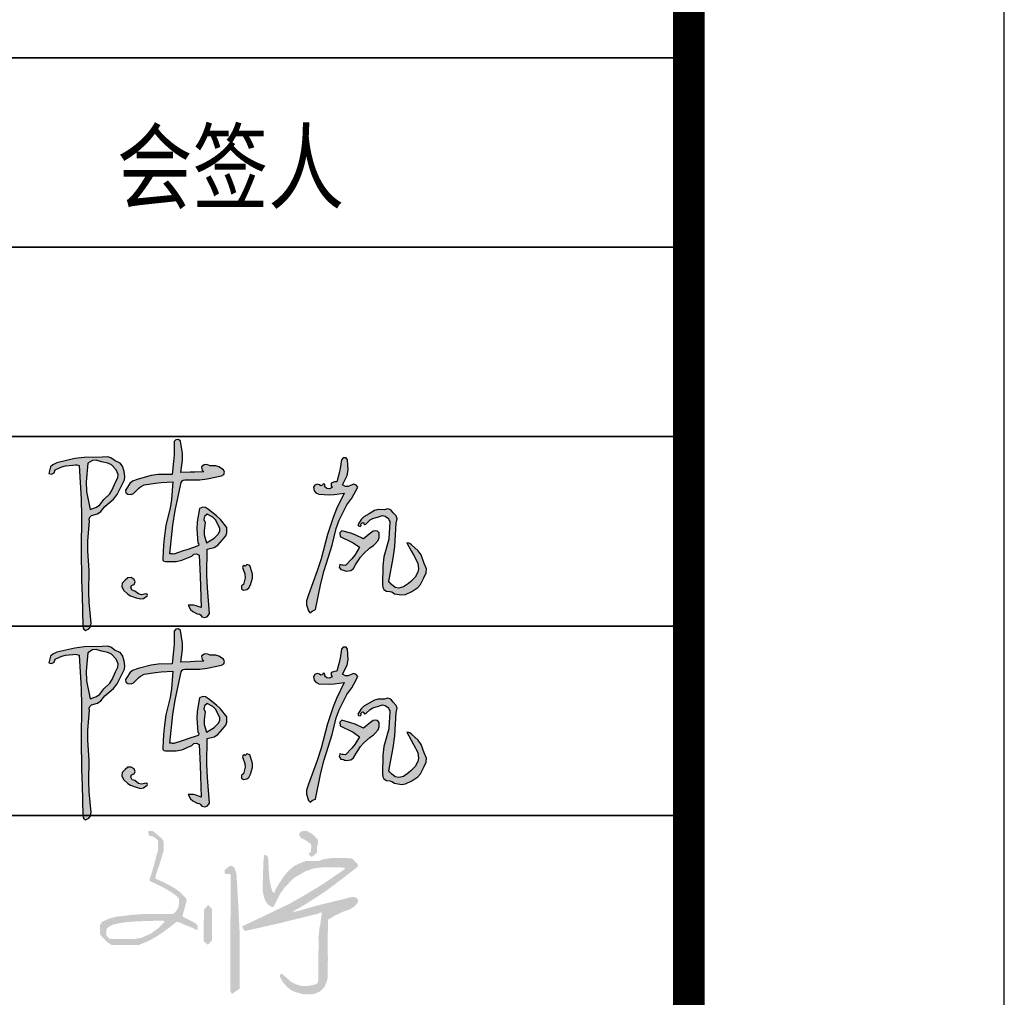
# Model space of a CAD drawing. Extents: x 797781 to 1255204, y 21234 to 1024248.
# Tile 312 of 656: x 1004573 to 1007693, y 266004 to 269101. Entities that reach past the tile are written whole.
import ezdxf

# ---------------------------------------------------------------- set-up
doc = ezdxf.new("R2010")
doc.units = 0
doc.header["$LTSCALE"] = 1000
doc.header["$MEASUREMENT"] = 0
doc.layers.add('230303生产综合楼-平面图_t8$0$PUB_TITLE', color=4, linetype='Continuous')
doc.layers.add('COLU_DE', color=7, linetype='Continuous')
doc.layers.add('230303生产综合楼-平面图_t8$0$图框', color=4, linetype='Continuous', lineweight=35)
doc.layers.add('A-ANNO-TEXT', color=7, linetype='Continuous', lineweight=25)
doc.styles.add('230303生产综合楼-平面图_t8$0$-黑体', font='simhei.ttf', dxfattribs={"width": 0.8})

# ---------------------------------------------------------------- blocks, each defined once
blk = doc.blocks.new('陈岚')
h = blk.add_hatch(color=256)
h.paths.add_polyline_path([(-3.976, 1.115), (-3.926, 1.233), (-3.919, 1.31), (-3.948, 1.435), (-3.991, 1.559), (-4.054, 1.625), (-4.177, 1.671), (-4.289, 1.741), (-4.366, 1.759), (-4.497, 1.747), (-4.936, 1.709), (-5.158, 1.666), (-5.58, 1.539), (-5.645, 1.504), (-5.677, 1.483), (-5.733, 1.435), (-5.745, 1.368), (-5.75, 1.335), (-5.761, 1.268), (-5.692, 1.257), (-5.632, 1.297), (-5.615, 1.365), (-5.457, 1.448), (-5.368, 1.477), (-5.191, 1.504), (-5.132, 1.517), (-5.098, 1.517), (-5.039, 1.504), (-4.944, 0.696), (-4.909, 0.289), (-4.865, -0.524), (-4.806, -1.258), (-4.774, -1.625), (-4.705, -2.358), (-4.696, -2.405), (-4.677, -2.431), (-4.636, -2.455), (-4.56, -2.411), (-4.525, -2.361), (-4.511, -2.274), (-4.592, -1.773), (-4.617, -1.518), (-4.636, -1.01), (-4.7, -0.536), (-4.714, -0.294), (-4.705, 0.185), (-4.718, 0.24), (-4.708, 0.281), (-4.67, 0.324), (-4.522, 0.374), (-4.447, 0.431), (-4.358, 0.56), (-4.165, 0.748), (-4.083, 0.868)])
h.paths.add_polyline_path([(-4.848, 1.127), (-4.837, 1.574), (-4.728, 1.649), (-4.639, 1.664), (-4.511, 1.629), (-4.35, 1.61), (-4.263, 1.571), (-4.143, 1.463), (-4.09, 1.352), (-4.09, 1.267), (-4.143, 1.157), (-4.205, 0.968), (-4.259, 0.874), (-4.393, 0.726), (-4.486, 0.589), (-4.56, 0.528), (-4.712, 0.462), (-4.822, 0.896)], flags=16)
h.paths.add_polyline_path([(-2.535, 1.294), (-2.511, 1.314), (-2.469, 1.324), (-2.114, 1.348), (-1.935, 1.379), (-1.593, 1.477), (-1.541, 1.508), (-1.524, 1.569), (-1.552, 1.622), (-1.671, 1.689), (-1.749, 1.707), (-1.885, 1.699), (-1.966, 1.724), (-2.025, 1.714), (-2.093, 1.664), (-2.081, 1.611), (-2.065, 1.583), (-2.024, 1.546), (-2.246, 1.523), (-2.357, 1.512), (-2.58, 1.49), (-2.557, 1.793), (-2.569, 1.951), (-2.635, 2.248), (-2.684, 2.285), (-2.751, 2.276), (-2.788, 2.227), (-2.769, 1.911), (-2.769, 1.751), (-2.788, 1.435), (-3.119, 1.408), (-3.286, 1.373), (-3.601, 1.268), (-3.728, 1.211), (-3.79, 1.154), (-3.858, 1.032), (-3.885, 0.982), (-3.871, 0.924), (-3.823, 0.893), (-3.741, 0.891), (-3.689, 0.914), (-3.635, 0.976), (-3.571, 1.054), (-3.532, 1.088), (-3.448, 1.143), (-3.175, 1.2), (-3.037, 1.223), (-2.76, 1.254), (-2.766, 0.83), (-2.786, 0.617), (-2.858, 0.199), (-2.884, -0.123), (-2.889, -0.285), (-2.885, -0.607), (-2.879, -0.646), (-2.855, -0.67), (-2.816, -0.677), (-2.557, -0.658), (-2.422, -0.62), (-2.191, -0.503), (-2.139, -0.451), (-2.078, -0.439), (-2.01, -0.468), (-1.956, -0.974), (-1.931, -1.226), (-1.885, -1.732), (-2.008, -1.695), (-2.076, -1.686), (-2.205, -1.691), (-2.138, -1.794), (-2.082, -1.84), (-1.968, -1.885), (-1.916, -1.891), (-1.885, -1.91), (-1.857, -1.955), (-1.777, -1.964), (-1.717, -1.934), (-1.677, -1.864), (-1.764, -1.248), (-1.795, -0.937), (-1.83, -0.315), (-1.664, -0.264), (-1.58, -0.204), (-1.475, -0.065), (-1.402, 0.039), (-1.38, 0.113), (-1.385, 0.24), (-1.554, 0.423), (-1.651, 0.505), (-1.857, 0.643), (-1.932, 0.686), (-1.993, 0.69), (-2.073, 0.657), (-2.11, 0.326), (-2.108, 0.154), (-2.066, -0.177), (-2.041, -0.199), (-2.044, -0.242), (-2.073, -0.26), (-2.292, -0.349), (-2.402, -0.393), (-2.621, -0.482), (-2.66, -0.482), (-2.68, -0.482), (-2.719, -0.482), (-2.692, 0.215), (-2.659, 0.565), (-2.552, 1.254)])
h.paths.add_polyline_path([(-1.941, 0.469), (-1.885, 0.532), (-1.743, 0.469), (-1.674, 0.408), (-1.593, 0.275), (-1.552, 0.205), (-1.548, 0.148), (-1.579, 0.073), (-1.677, -0.035), (-1.735, -0.084), (-1.857, -0.163), (-1.919, 0.023), (-1.932, 0.129), (-1.913, 0.324), (-1.95, 0.399)], flags=16)
h.paths.add_polyline_path([(-3.594, -1.302), (-3.537, -1.275), (-3.514, -1.213), (-3.538, -1.156), (-3.618, -1.115), (-3.694, -1.124), (-3.761, -1.184), (-3.823, -1.259), (-3.83, -1.342), (-3.781, -1.427), (-3.674, -1.52), (-3.606, -1.557), (-3.469, -1.594), (-3.363, -1.615), (-3.29, -1.598), (-3.205, -1.531), (-3.196, -1.51), (-3.21, -1.486), (-3.233, -1.482), (-3.342, -1.511), (-3.418, -1.498), (-3.51, -1.434), (-3.571, -1.418), (-3.606, -1.363)], flags=17)
h.paths.add_polyline_path([(-0.696, -0.847), (-0.753, -0.691), (-0.773, -0.641), (-0.846, -0.625), (-0.885, -0.663), (-0.913, -0.652), (-0.946, -0.674), (-0.947, -0.704), (-0.883, -0.854), (-0.872, -0.947), (-0.899, -1.107), (-0.941, -1.144), (-0.937, -1.214), (-0.892, -1.246), (-0.81, -1.223), (-0.766, -1.185), (-0.732, -1.107), (-0.691, -0.946)])
h.paths.add_polyline_path([(1.706, 1.407), (1.664, 1.458), (1.608, 1.473), (1.546, 1.449), (1.473, 1.41), (1.414, 1.408), (1.338, 1.442), (1.432, 1.67), (1.451, 1.808), (1.421, 2.053), (1.383, 2.097), (1.309, 2.094), (1.275, 2.046), (1.254, 1.828), (1.239, 1.72), (1.199, 1.504), (1.141, 1.498), (1.112, 1.489), (1.06, 1.463), (1.06, 1.422), (1.067, 1.4), (1.088, 1.365), (1.028, 1.325), (0.964, 1.328), (0.907, 1.372), (0.92, 1.398), (0.901, 1.433), (0.872, 1.435), (0.859, 1.4), (0.813, 1.386), (0.782, 1.407), (0.721, 1.417), (0.672, 1.393), (0.643, 1.338), (0.663, 1.255), (0.704, 1.209), (0.782, 1.178), (1.028, 1.18), (1.153, 1.194), (1.393, 1.247), (1.226, 0.851), (1.158, 0.644), (1.053, 0.226), (0.931, -0.374), (0.858, -0.672), (0.685, -1.26), (0.643, -1.41), (0.648, -1.504), (0.706, -1.649), (0.722, -1.669), (0.732, -1.678), (0.754, -1.691), (0.799, -1.65), (0.825, -1.633), (0.879, -1.607), (0.96, -0.968), (1.021, -0.649), (1.178, -0.024), (1.253, 0.381), (1.313, 0.582), (1.47, 0.963), (1.58, 1.131), (1.628, 1.222)])
h.paths.add_polyline_path([(2.216, 0.069), (2.283, 0.157), (2.298, 0.228), (2.301, 0.265), (2.296, 0.337), (2.247, 0.376), (2.205, 0.386), (2.144, 0.372), (2.055, 0.292), (2.01, 0.251), (1.921, 0.171), (1.717, 0.254), (1.61, 0.286), (1.393, 0.33), (1.348, 0.281), (1.362, 0.196), (1.421, 0.164), (1.595, 0.099), (1.679, 0.058), (1.838, -0.038), (1.738, -0.234), (1.675, -0.328), (1.532, -0.496), (1.477, -0.494), (1.449, -0.491), (1.393, -0.482), (1.384, -0.547), (1.426, -0.604), (1.491, -0.614), (1.516, -0.623), (1.528, -0.627), (1.553, -0.635), (1.664, -0.607), (1.725, -0.557), (1.775, -0.454), (1.88, -0.274), (1.944, -0.188), (2.088, -0.038), (2.176, 0.029)])
h.paths.add_polyline_path([(2.602, 0.844), (2.54, 0.912), (2.466, 0.93), (2.38, 0.9), (2.23, 0.897), (2.147, 0.869), (2.026, 0.782), (1.898, 0.701), (1.84, 0.638), (1.769, 0.504), (1.783, 0.474), (1.828, 0.466), (1.852, 0.49), (1.841, 0.524), (1.872, 0.563), (1.907, 0.56), (1.911, 0.538), (1.935, 0.523), (1.956, 0.532), (2.054, 0.636), (2.12, 0.679), (2.255, 0.726), (2.346, 0.761), (2.416, 0.753), (2.498, 0.699), (2.505, 0.668), (2.513, 0.653), (2.533, 0.629), (2.533, 0.457), (2.533, 0.371), (2.533, 0.199), (2.446, -0.233), (2.429, -0.459), (2.449, -0.899), (2.463, -0.973), (2.494, -1.015), (2.56, -1.052), (2.641, -1.054), (2.685, -1.066), (2.755, -1.107), (2.924, -1.123), (3.021, -1.103), (3.172, -1.024), (3.309, -0.916), (3.368, -0.838), (3.436, -0.677), (3.488, -0.548), (3.485, -0.453), (3.422, -0.329), (3.336, -0.129), (3.261, -0.032), (3.088, 0.101), (3.049, 0.128), (3.024, 0.137), (2.977, 0.143), (3.094, -0.046), (3.153, -0.14), (3.269, -0.329), (3.295, -0.464), (3.285, -0.546), (3.227, -0.67), (3.13, -0.78), (3.076, -0.832), (2.963, -0.927), (2.848, -0.963), (2.765, -0.951), (2.665, -0.885), (2.639, -0.858), (2.627, -0.844), (2.602, -0.816), (2.672, -0.252), (2.69, 0.033), (2.692, 0.601), (2.702, 0.705), (2.677, 0.772)])
for p, q in [((-2.751, 2.276), (-2.788, 2.227)), ((-2.788, 2.227), (-2.769, 1.911)), ((-2.684, 2.285), (-2.751, 2.276)), ((-2.635, 2.248), (-2.684, 2.285)), ((-2.569, 1.951), (-2.635, 2.248)), ((-2.769, 1.911), (-2.769, 1.751)), ((-2.557, 1.793), (-2.569, 1.951)), ((1.275, 2.046), (1.254, 1.828)), ((1.309, 2.094), (1.275, 2.046)), ((1.383, 2.097), (1.309, 2.094)), ((1.421, 2.053), (1.383, 2.097)), ((1.451, 1.808), (1.421, 2.053)), ((-5.158, 1.666), (-5.58, 1.539)), ((-4.936, 1.709), (-5.158, 1.666)), ((-4.497, 1.747), (-4.936, 1.709)), ((-4.366, 1.759), (-4.497, 1.747)), ((-4.289, 1.741), (-4.366, 1.759)), ((-4.177, 1.671), (-4.289, 1.741)), ((-4.054, 1.625), (-4.177, 1.671)), ((-2.769, 1.751), (-2.788, 1.435)), ((-2.58, 1.49), (-2.557, 1.793)), ((-2.025, 1.714), (-2.093, 1.664)), ((-1.966, 1.724), (-2.025, 1.714)), ((-1.885, 1.699), (-1.966, 1.724)), ((-1.749, 1.707), (-1.885, 1.699)), ((-1.671, 1.689), (-1.749, 1.707)), ((-1.552, 1.622), (-1.671, 1.689)), ((1.239, 1.72), (1.199, 1.504)), ((1.254, 1.828), (1.239, 1.72)), ((1.338, 1.442), (1.432, 1.67)), ((1.432, 1.67), (1.451, 1.808)), ((-5.733, 1.435), (-5.745, 1.368)), ((-5.677, 1.483), (-5.733, 1.435)), ((-5.645, 1.504), (-5.677, 1.483)), ((-5.58, 1.539), (-5.645, 1.504)), ((-5.615, 1.365), (-5.457, 1.448)), ((-5.457, 1.448), (-5.368, 1.477)), ((-5.368, 1.477), (-5.191, 1.504)), ((-5.191, 1.504), (-5.132, 1.517)), ((-5.132, 1.517), (-5.098, 1.517)), ((-5.098, 1.517), (-5.039, 1.504)), ((-5.039, 1.504), (-4.944, 0.696)), ((-4.837, 1.574), (-4.848, 1.127)), ((-4.728, 1.649), (-4.837, 1.574)), ((-4.639, 1.664), (-4.728, 1.649)), ((-4.511, 1.629), (-4.639, 1.664)), ((-4.35, 1.61), (-4.511, 1.629)), ((-4.263, 1.571), (-4.35, 1.61)), ((-4.143, 1.463), (-4.263, 1.571)), ((-4.09, 1.352), (-4.143, 1.463)), ((-3.991, 1.559), (-4.054, 1.625)), ((-3.948, 1.435), (-3.991, 1.559)), ((-3.919, 1.31), (-3.948, 1.435)), ((-2.788, 1.435), (-3.119, 1.408)), ((-2.357, 1.512), (-2.58, 1.49)), ((-2.246, 1.523), (-2.357, 1.512)), ((-2.024, 1.546), (-2.246, 1.523)), ((-2.093, 1.664), (-2.081, 1.611)), ((-2.081, 1.611), (-2.065, 1.583)), ((-2.065, 1.583), (-2.024, 1.546)), ((-1.935, 1.379), (-1.593, 1.477)), ((-1.593, 1.477), (-1.541, 1.508)), ((-1.524, 1.569), (-1.552, 1.622)), ((-1.541, 1.508), (-1.524, 1.569)), ((0.872, 1.435), (0.859, 1.4)), ((0.901, 1.433), (0.872, 1.435)), ((0.92, 1.398), (0.901, 1.433)), ((1.112, 1.489), (1.06, 1.463)), ((1.06, 1.463), (1.06, 1.422)), ((1.141, 1.498), (1.112, 1.489)), ((1.199, 1.504), (1.141, 1.498)), ((1.414, 1.408), (1.338, 1.442)), ((1.546, 1.449), (1.473, 1.41)), ((1.608, 1.473), (1.546, 1.449)), ((1.664, 1.458), (1.608, 1.473)), ((1.706, 1.407), (1.664, 1.458)), ((-5.75, 1.335), (-5.761, 1.268)), ((-5.761, 1.268), (-5.692, 1.257)), ((-5.745, 1.368), (-5.75, 1.335)), ((-5.692, 1.257), (-5.632, 1.297)), ((-5.632, 1.297), (-5.615, 1.365)), ((-4.143, 1.157), (-4.09, 1.267)), ((-4.09, 1.267), (-4.09, 1.352)), ((-3.976, 1.115), (-3.926, 1.233)), ((-3.926, 1.233), (-3.919, 1.31)), ((-3.728, 1.211), (-3.79, 1.154)), ((-3.601, 1.268), (-3.728, 1.211)), ((-3.286, 1.373), (-3.601, 1.268)), ((-3.448, 1.143), (-3.175, 1.2)), ((-3.119, 1.408), (-3.286, 1.373)), ((-3.175, 1.2), (-3.037, 1.223)), ((-3.037, 1.223), (-2.76, 1.254)), ((-2.76, 1.254), (-2.766, 0.83)), ((-2.659, 0.565), (-2.552, 1.254)), ((-2.552, 1.254), (-2.535, 1.294)), ((-2.535, 1.294), (-2.511, 1.314)), ((-2.511, 1.314), (-2.469, 1.324)), ((-2.469, 1.324), (-2.114, 1.348)), ((-2.114, 1.348), (-1.935, 1.379)), ((0.672, 1.393), (0.643, 1.338)), ((0.643, 1.338), (0.663, 1.255)), ((0.663, 1.255), (0.704, 1.209)), ((0.721, 1.417), (0.672, 1.393)), ((0.704, 1.209), (0.782, 1.178)), ((0.782, 1.407), (0.721, 1.417)), ((0.813, 1.386), (0.782, 1.407)), ((0.859, 1.4), (0.813, 1.386)), ((0.907, 1.372), (0.92, 1.398)), ((0.964, 1.328), (0.907, 1.372)), ((1.028, 1.325), (0.964, 1.328)), ((1.088, 1.365), (1.028, 1.325)), ((1.028, 1.18), (1.153, 1.194)), ((1.06, 1.422), (1.067, 1.4)), ((1.067, 1.4), (1.088, 1.365)), ((1.153, 1.194), (1.393, 1.247)), ((1.393, 1.247), (1.226, 0.851)), ((1.473, 1.41), (1.414, 1.408)), ((1.58, 1.131), (1.628, 1.222)), ((1.628, 1.222), (1.706, 1.407)), ((-4.848, 1.127), (-4.822, 0.896)), ((-4.259, 0.874), (-4.205, 0.968)), ((-4.205, 0.968), (-4.143, 1.157)), ((-4.083, 0.868), (-3.976, 1.115)), ((-3.858, 1.032), (-3.885, 0.982)), ((-3.885, 0.982), (-3.871, 0.924)), ((-3.79, 1.154), (-3.858, 1.032)), ((-3.689, 0.914), (-3.635, 0.976)), ((-3.635, 0.976), (-3.571, 1.054)), ((-3.571, 1.054), (-3.532, 1.088)), ((-3.532, 1.088), (-3.448, 1.143)), ((0.782, 1.178), (1.028, 1.18)), ((1.313, 0.582), (1.47, 0.963)), ((1.47, 0.963), (1.58, 1.131)), ((-4.822, 0.896), (-4.712, 0.462)), ((-4.486, 0.589), (-4.393, 0.726)), ((-4.393, 0.726), (-4.259, 0.874)), ((-4.358, 0.56), (-4.165, 0.748)), ((-4.165, 0.748), (-4.083, 0.868)), ((-3.871, 0.924), (-3.823, 0.893)), ((-3.823, 0.893), (-3.741, 0.891)), ((-3.741, 0.891), (-3.689, 0.914)), ((-2.766, 0.83), (-2.786, 0.617)), ((1.226, 0.851), (1.158, 0.644)), ((2.026, 0.782), (1.898, 0.701)), ((2.147, 0.869), (2.026, 0.782)), ((2.12, 0.679), (2.255, 0.726)), ((2.23, 0.897), (2.147, 0.869)), ((2.38, 0.9), (2.23, 0.897)), ((2.255, 0.726), (2.346, 0.761)), ((2.346, 0.761), (2.416, 0.753)), ((2.466, 0.93), (2.38, 0.9)), ((2.416, 0.753), (2.498, 0.699)), ((2.54, 0.912), (2.466, 0.93)), ((2.602, 0.844), (2.54, 0.912)), ((2.677, 0.772), (2.602, 0.844)), ((2.702, 0.705), (2.677, 0.772)), ((-4.944, 0.696), (-4.909, 0.289)), ((-4.712, 0.462), (-4.56, 0.528)), ((-4.56, 0.528), (-4.486, 0.589)), ((-4.447, 0.431), (-4.358, 0.56)), ((-2.786, 0.617), (-2.858, 0.199)), ((-2.692, 0.215), (-2.659, 0.565)), ((-2.073, 0.657), (-2.11, 0.326)), ((-1.993, 0.69), (-2.073, 0.657)), ((-1.932, 0.686), (-1.993, 0.69)), ((-1.885, 0.532), (-1.941, 0.469)), ((-1.857, 0.643), (-1.932, 0.686)), ((-1.743, 0.469), (-1.885, 0.532)), ((-1.651, 0.505), (-1.857, 0.643)), ((-1.554, 0.423), (-1.651, 0.505)), ((1.158, 0.644), (1.053, 0.226)), ((1.253, 0.381), (1.313, 0.582)), ((1.84, 0.638), (1.769, 0.504)), ((1.769, 0.504), (1.783, 0.474)), ((1.828, 0.466), (1.852, 0.49)), ((1.898, 0.701), (1.84, 0.638)), ((1.841, 0.524), (1.872, 0.563)), ((1.852, 0.49), (1.841, 0.524)), ((1.872, 0.563), (1.907, 0.56)), ((1.907, 0.56), (1.911, 0.538)), ((1.911, 0.538), (1.935, 0.523)), ((1.935, 0.523), (1.956, 0.532)), ((1.956, 0.532), (2.054, 0.636)), ((2.054, 0.636), (2.12, 0.679)), ((2.498, 0.699), (2.505, 0.668)), ((2.505, 0.668), (2.513, 0.653)), ((2.513, 0.653), (2.533, 0.629)), ((2.533, 0.629), (2.533, 0.457)), ((2.69, 0.033), (2.692, 0.601)), ((2.692, 0.601), (2.702, 0.705)), ((-4.909, 0.289), (-4.865, -0.524)), ((-4.718, 0.24), (-4.708, 0.281)), ((-4.705, 0.185), (-4.718, 0.24)), ((-4.708, 0.281), (-4.67, 0.324)), ((-4.67, 0.324), (-4.522, 0.374)), ((-4.522, 0.374), (-4.447, 0.431)), ((-2.11, 0.326), (-2.108, 0.154)), ((-1.941, 0.469), (-1.95, 0.399)), ((-1.95, 0.399), (-1.913, 0.324)), ((-1.913, 0.324), (-1.932, 0.129)), ((-1.674, 0.408), (-1.743, 0.469)), ((-1.593, 0.275), (-1.674, 0.408)), ((-1.552, 0.205), (-1.593, 0.275)), ((-1.385, 0.24), (-1.554, 0.423)), ((-1.38, 0.113), (-1.385, 0.24)), ((1.178, -0.024), (1.253, 0.381)), ((1.393, 0.33), (1.348, 0.281)), ((1.348, 0.281), (1.362, 0.196)), ((1.61, 0.286), (1.393, 0.33)), ((1.717, 0.254), (1.61, 0.286)), ((1.921, 0.171), (1.717, 0.254)), ((1.783, 0.474), (1.828, 0.466)), ((2.01, 0.251), (1.921, 0.171)), ((2.055, 0.292), (2.01, 0.251)), ((2.144, 0.372), (2.055, 0.292)), ((2.205, 0.386), (2.144, 0.372)), ((2.247, 0.376), (2.205, 0.386)), ((2.296, 0.337), (2.247, 0.376)), ((2.301, 0.265), (2.296, 0.337)), ((2.298, 0.228), (2.301, 0.265)), ((2.533, 0.457), (2.533, 0.371)), ((2.533, 0.371), (2.533, 0.199)), ((-4.714, -0.294), (-4.705, 0.185)), ((-2.858, 0.199), (-2.884, -0.123)), ((-2.719, -0.482), (-2.692, 0.215)), ((-2.108, 0.154), (-2.066, -0.177)), ((-1.932, 0.129), (-1.919, 0.023)), ((-1.919, 0.023), (-1.857, -0.163)), ((-1.677, -0.035), (-1.579, 0.073)), ((-1.579, 0.073), (-1.548, 0.148)), ((-1.548, 0.148), (-1.552, 0.205)), ((-1.475, -0.065), (-1.402, 0.039)), ((-1.402, 0.039), (-1.38, 0.113)), ((1.053, 0.226), (0.931, -0.374)), ((1.362, 0.196), (1.421, 0.164)), ((1.421, 0.164), (1.595, 0.099)), ((1.595, 0.099), (1.679, 0.058)), ((1.679, 0.058), (1.838, -0.038)), ((2.088, -0.038), (2.176, 0.029)), ((2.176, 0.029), (2.216, 0.069)), ((2.216, 0.069), (2.283, 0.157)), ((2.283, 0.157), (2.298, 0.228)), ((2.533, 0.199), (2.446, -0.233)), ((2.672, -0.252), (2.69, 0.033)), ((3.024, 0.137), (2.977, 0.143)), ((2.977, 0.143), (3.094, -0.046)), ((3.049, 0.128), (3.024, 0.137)), ((3.088, 0.101), (3.049, 0.128)), ((3.261, -0.032), (3.088, 0.101)), ((-2.884, -0.123), (-2.889, -0.285)), ((-2.066, -0.177), (-2.041, -0.199)), ((-2.041, -0.199), (-2.044, -0.242)), ((-1.857, -0.163), (-1.735, -0.084)), ((-1.735, -0.084), (-1.677, -0.035)), ((-1.664, -0.264), (-1.58, -0.204)), ((-1.58, -0.204), (-1.475, -0.065)), ((1.021, -0.649), (1.178, -0.024)), ((1.738, -0.234), (1.675, -0.328)), ((1.838, -0.038), (1.738, -0.234)), ((1.88, -0.274), (1.944, -0.188)), ((1.944, -0.188), (2.088, -0.038)), ((2.446, -0.233), (2.429, -0.459)), ((3.094, -0.046), (3.153, -0.14)), ((3.153, -0.14), (3.269, -0.329)), ((3.336, -0.129), (3.261, -0.032)), ((3.422, -0.329), (3.336, -0.129)), ((-4.7, -0.536), (-4.714, -0.294)), ((-2.889, -0.285), (-2.885, -0.607)), ((-2.402, -0.393), (-2.621, -0.482)), ((-2.292, -0.349), (-2.402, -0.393)), ((-2.073, -0.26), (-2.292, -0.349)), ((-2.191, -0.503), (-2.139, -0.451)), ((-2.139, -0.451), (-2.078, -0.439)), ((-2.078, -0.439), (-2.01, -0.468)), ((-2.044, -0.242), (-2.073, -0.26)), ((-2.01, -0.468), (-1.956, -0.974)), ((-1.83, -0.315), (-1.664, -0.264)), ((-1.795, -0.937), (-1.83, -0.315)), ((0.931, -0.374), (0.858, -0.672)), ((1.675, -0.328), (1.532, -0.496)), ((1.725, -0.557), (1.775, -0.454)), ((1.775, -0.454), (1.88, -0.274)), ((2.429, -0.459), (2.449, -0.899)), ((2.602, -0.816), (2.672, -0.252)), ((3.269, -0.329), (3.295, -0.464)), ((3.295, -0.464), (3.285, -0.546)), ((3.485, -0.453), (3.422, -0.329)), ((3.488, -0.548), (3.485, -0.453)), ((-4.865, -0.524), (-4.806, -1.258)), ((-4.636, -1.01), (-4.7, -0.536)), ((-2.885, -0.607), (-2.879, -0.646)), ((-2.879, -0.646), (-2.855, -0.67)), ((-2.855, -0.67), (-2.816, -0.677)), ((-2.816, -0.677), (-2.557, -0.658)), ((-2.68, -0.482), (-2.719, -0.482)), ((-2.66, -0.482), (-2.68, -0.482)), ((-2.621, -0.482), (-2.66, -0.482)), ((-2.557, -0.658), (-2.422, -0.62)), ((-2.422, -0.62), (-2.191, -0.503)), ((-0.946, -0.674), (-0.947, -0.704)), ((-0.947, -0.704), (-0.883, -0.854)), ((-0.913, -0.652), (-0.946, -0.674)), ((-0.885, -0.663), (-0.913, -0.652)), ((-0.846, -0.625), (-0.885, -0.663)), ((-0.773, -0.641), (-0.846, -0.625)), ((-0.753, -0.691), (-0.773, -0.641)), ((-0.696, -0.847), (-0.753, -0.691)), ((0.858, -0.672), (0.685, -1.26)), ((0.96, -0.968), (1.021, -0.649)), ((1.393, -0.482), (1.384, -0.547)), ((1.384, -0.547), (1.426, -0.604)), ((1.449, -0.491), (1.393, -0.482)), ((1.426, -0.604), (1.491, -0.614)), ((1.477, -0.494), (1.449, -0.491)), ((1.532, -0.496), (1.477, -0.494)), ((1.491, -0.614), (1.516, -0.623)), ((1.516, -0.623), (1.528, -0.627)), ((1.528, -0.627), (1.553, -0.635)), ((1.553, -0.635), (1.664, -0.607)), ((1.664, -0.607), (1.725, -0.557)), ((3.227, -0.67), (3.13, -0.78)), ((3.285, -0.546), (3.227, -0.67)), ((3.368, -0.838), (3.436, -0.677)), ((3.436, -0.677), (3.488, -0.548)), ((-1.764, -1.248), (-1.795, -0.937)), ((-0.872, -0.947), (-0.899, -1.107)), ((-0.883, -0.854), (-0.872, -0.947)), ((-0.732, -1.107), (-0.691, -0.946)), ((-0.691, -0.946), (-0.696, -0.847)), ((2.449, -0.899), (2.463, -0.973)), ((2.627, -0.844), (2.602, -0.816)), ((2.639, -0.858), (2.627, -0.844)), ((2.665, -0.885), (2.639, -0.858)), ((2.765, -0.951), (2.665, -0.885)), ((2.963, -0.927), (2.848, -0.963)), ((3.076, -0.832), (2.963, -0.927)), ((3.13, -0.78), (3.076, -0.832)), ((3.172, -1.024), (3.309, -0.916)), ((3.309, -0.916), (3.368, -0.838)), ((-4.617, -1.518), (-4.636, -1.01)), ((-3.761, -1.184), (-3.823, -1.259)), ((-3.694, -1.124), (-3.761, -1.184)), ((-3.618, -1.115), (-3.694, -1.124)), ((-3.538, -1.156), (-3.618, -1.115)), ((-3.514, -1.213), (-3.538, -1.156)), ((-1.956, -0.974), (-1.931, -1.226)), ((-0.899, -1.107), (-0.941, -1.144)), ((-0.941, -1.144), (-0.937, -1.214)), ((-0.81, -1.223), (-0.766, -1.185)), ((-0.766, -1.185), (-0.732, -1.107)), ((0.879, -1.607), (0.96, -0.968)), ((2.463, -0.973), (2.494, -1.015)), ((2.494, -1.015), (2.56, -1.052)), ((2.56, -1.052), (2.641, -1.054)), ((2.641, -1.054), (2.685, -1.066)), ((2.685, -1.066), (2.755, -1.107)), ((2.755, -1.107), (2.924, -1.123)), ((2.848, -0.963), (2.765, -0.951)), ((2.924, -1.123), (3.021, -1.103)), ((3.021, -1.103), (3.172, -1.024)), ((-4.806, -1.258), (-4.774, -1.625)), ((-3.823, -1.259), (-3.83, -1.342)), ((-3.83, -1.342), (-3.781, -1.427)), ((-3.606, -1.363), (-3.594, -1.302)), ((-3.571, -1.418), (-3.606, -1.363)), ((-3.594, -1.302), (-3.537, -1.275)), ((-3.51, -1.434), (-3.571, -1.418)), ((-3.537, -1.275), (-3.514, -1.213)), ((-1.931, -1.226), (-1.885, -1.732)), ((-1.677, -1.864), (-1.764, -1.248)), ((-0.937, -1.214), (-0.892, -1.246)), ((-0.892, -1.246), (-0.81, -1.223)), ((0.685, -1.26), (0.643, -1.41)), ((0.643, -1.41), (0.648, -1.504)), ((-4.774, -1.625), (-4.705, -2.358)), ((-4.592, -1.773), (-4.617, -1.518)), ((-3.781, -1.427), (-3.674, -1.52)), ((-3.674, -1.52), (-3.606, -1.557)), ((-3.606, -1.557), (-3.469, -1.594)), ((-3.418, -1.498), (-3.51, -1.434)), ((-3.469, -1.594), (-3.363, -1.615)), ((-3.342, -1.511), (-3.418, -1.498)), ((-3.363, -1.615), (-3.29, -1.598)), ((-3.233, -1.482), (-3.342, -1.511)), ((-3.29, -1.598), (-3.205, -1.531)), ((-3.21, -1.486), (-3.233, -1.482)), ((-3.196, -1.51), (-3.21, -1.486)), ((-3.205, -1.531), (-3.196, -1.51)), ((0.648, -1.504), (0.706, -1.649)), ((0.706, -1.649), (0.722, -1.669)), ((0.754, -1.691), (0.799, -1.65)), ((0.799, -1.65), (0.825, -1.633)), ((0.825, -1.633), (0.879, -1.607)), ((-4.511, -2.274), (-4.592, -1.773)), ((-2.076, -1.686), (-2.205, -1.691)), ((-2.205, -1.691), (-2.138, -1.794)), ((-2.138, -1.794), (-2.082, -1.84)), ((-2.082, -1.84), (-1.968, -1.885)), ((-2.008, -1.695), (-2.076, -1.686)), ((-1.885, -1.732), (-2.008, -1.695)), ((-1.968, -1.885), (-1.916, -1.891)), ((-1.916, -1.891), (-1.885, -1.91)), ((-1.717, -1.934), (-1.677, -1.864)), ((0.722, -1.669), (0.732, -1.678)), ((0.732, -1.678), (0.754, -1.691)), ((-1.885, -1.91), (-1.857, -1.955)), ((-1.857, -1.955), (-1.777, -1.964)), ((-1.777, -1.964), (-1.717, -1.934)), ((-4.705, -2.358), (-4.696, -2.405)), ((-4.56, -2.411), (-4.525, -2.361)), ((-4.525, -2.361), (-4.511, -2.274)), ((-4.696, -2.405), (-4.677, -2.431)), ((-4.677, -2.431), (-4.636, -2.455)), ((-4.636, -2.455), (-4.56, -2.411))]:
    blk.add_line(p, q)
blk = doc.blocks.new('230303生产综合楼-平面图_t8$0$图签')
at = {"layer": 'COLU_DE'}
h = blk.add_hatch(color=256, dxfattribs=at)
h.paths.add_polyline_path([(-1708, 11709.2), (-1693.7, 11751), (-1682.1, 11790), (-1682.6, 11817.6), (-1687.3, 11825.8), (-1698.4, 11835.4), (-1712, 11846.8), (-1716.7, 11850.8), (-1728.1, 11851.3), (-1730.5, 11850.3), (-1731.1, 11846.1), (-1731.6, 11842.4), (-1730.3, 11839.5), (-1726.9, 11835.8), (-1723.2, 11834.8), (-1719, 11833.6), (-1714.9, 11832.5), (-1712, 11830), (-1707.6, 11828.4), (-1704, 11824.2), (-1700.5, 11820.2), (-1700.3, 11813.5), (-1700.5, 11804.3), (-1700.7, 11795.3), (-1700.9, 11789), (-1701, 11785), (-1703.4, 11780.2), (-1704.6, 11776), (-1706.2, 11770.3), (-1707.2, 11766.8), (-1708, 11760.4), (-1710.7, 11752.4), (-1713.5, 11740.4), (-1716.9, 11730.7), (-1719.5, 11719.5), (-1723.2, 11709.3), (-1725.7, 11702.6), (-1727.5, 11697.5), (-1725.4, 11692.5), (-1720.5, 11689.1), (-1711, 11685.3), (-1701.1, 11679.9), (-1687.7, 11674), (-1673, 11665.8), (-1657.9, 11656.7), (-1646.4, 11648.3), (-1640.3, 11643.8), (-1635.7, 11638.8), (-1633.6, 11633.2), (-1633.3, 11628.1), (-1634.2, 11617.9), (-1636.5, 11607.3), (-1641.2, 11599.5), (-1646.7, 11592.4), (-1653.1, 11588.3), (-1700, 11588.3), (-1746.3, 11587.7), (-1784.1, 11585.1), (-1808.9, 11581.8), (-1832.4, 11579.3), (-1853.9, 11573.5), (-1877.3, 11563.5), (-1884, 11553.3), (-1884.7, 11524.1), (-1875, 11512.2), (-1863.5, 11500.7), (-1848.4, 11490.1), (-1762.7, 11489.1), (-1733.2, 11501), (-1704, 11517), (-1677.6, 11535), (-1656.1, 11551.7), (-1640.9, 11563.5), (-1626.9, 11559), (-1620.7, 11555.8), (-1596.7, 11546.2), (-1580.3, 11538.5), (-1575.2, 11538.5), (-1574.5, 11545.9), (-1575.5, 11553.2), (-1587, 11561.9), (-1607.6, 11572.2), (-1621.2, 11579), (-1622.3, 11584), (-1609.5, 11629.7), (-1612.1, 11638.1), (-1629.4, 11656.3), (-1646.1, 11668.5), (-1668.6, 11681.4), (-1688.3, 11691.1), (-1708.4, 11699.4)])
h.paths.add_polyline_path([(-1711.9, 11566.2), (-1691.2, 11566.8), (-1680.6, 11566), (-1680.3, 11561.8), (-1684.7, 11557.5), (-1701.4, 11541.4), (-1722.5, 11525.9), (-1754.1, 11512), (-1774.6, 11508.8), (-1852.6, 11508.6), (-1864.2, 11519.4), (-1864.4, 11538.1), (-1860.3, 11544.2), (-1850.5, 11551), (-1839.9, 11554.8), (-1820.6, 11559), (-1797.6, 11562.2), (-1778.5, 11563.7), (-1759.8, 11564.6), (-1738.6, 11565.8)], flags=16)
h.paths.add_polyline_path([(-1529.2, 11602.8), (-1541.1, 11616.7), (-1555, 11601.3), (-1555.5, 11501.8), (-1542.6, 11490.4), (-1529.2, 11503.8)])
h.paths.add_polyline_path([(-1445, 11596), (-1449.2, 11674.5), (-1452, 11717.4), (-1459.1, 11735.8), (-1466.8, 11740.7), (-1476.3, 11738.3), (-1482.6, 11732.3), (-1489.5, 11726.9), (-1489.3, 11718.3), (-1485.2, 11714.6), (-1475.7, 11714.8), (-1470.5, 11713.5), (-1470.9, 11342.1), (-1465.6, 11334.5), (-1441.3, 11351.5), (-1441.4, 11524.2)])
h.paths.add_polyline_path([(-1193.4, 11588.5), (-1186.5, 11592.2), (-1181.5, 11591.8), (-1181.4, 11586.2), (-1183.7, 11575.1), (-1186.1, 11551.8), (-1189.2, 11543.2), (-1189.8, 11528.4), (-1191.8, 11515.1), (-1191.5, 11481), (-1192.3, 11451.8), (-1192.6, 11419.4), (-1192.3, 11398.6), (-1192.6, 11376.4), (-1194.3, 11369.9), (-1199.6, 11365.4), (-1212.8, 11361.9), (-1230.2, 11359.6), (-1247.2, 11360.1), (-1265.3, 11365.9), (-1279.9, 11374.2), (-1293.2, 11385.9), (-1303.2, 11394.8), (-1305.9, 11397.3), (-1311.1, 11397.4), (-1314.4, 11394.8), (-1313.8, 11388.4), (-1310.1, 11381.6), (-1305.8, 11373.7), (-1297.9, 11364.4), (-1291.2, 11356.5), (-1280.2, 11347.9), (-1272.2, 11343.1), (-1256.3, 11338.1), (-1242.8, 11333.9), (-1225.7, 11333), (-1206, 11334.4), (-1188, 11341.7), (-1173.8, 11355), (-1165.6, 11373.4), (-1163.2, 11383.1), (-1162.5, 11399.2), (-1162.1, 11446.9), (-1162.5, 11492.7), (-1161.8, 11569.6), (-1139.4, 11583), (-1112.7, 11595.5), (-1093.3, 11602.1), (-1076.7, 11612.3), (-1067.5, 11623.8), (-1065.8, 11631.6), (-1071.4, 11639), (-1077.3, 11642), (-1088.3, 11641.3), (-1099, 11638.4), (-1119.4, 11633.3), (-1144.5, 11627.2), (-1168.7, 11621.3), (-1189.5, 11616.1), (-1205.3, 11611.8), (-1242.9, 11601.3), (-1267.5, 11594.8), (-1274.2, 11594.8), (-1271.1, 11597.1), (-1251.9, 11607.4), (-1225.4, 11623.4), (-1203.1, 11637.8), (-1168.6, 11660.2), (-1124.4, 11693.5), (-1067.5, 11737.5), (-1067, 11745.8), (-1072.9, 11750.9), (-1083.4, 11762.2), (-1087.2, 11764.1), (-1117, 11765.2), (-1139.4, 11765.2), (-1156.6, 11764.4), (-1179.2, 11760.4), (-1190.5, 11755.5), (-1213.1, 11755.5), (-1232.2, 11755.5), (-1248.8, 11749.3), (-1268.1, 11740.5), (-1286.3, 11725.3), (-1302.3, 11706.3), (-1317.7, 11682.8), (-1325.6, 11669.2), (-1329.4, 11661.8), (-1329.4, 11658), (-1332.2, 11655.4), (-1337, 11657.6), (-1341.5, 11670.4), (-1347, 11697.2), (-1349.5, 11727.9), (-1351.5, 11767.9), (-1355.1, 11771.7), (-1360.3, 11774.9), (-1364.2, 11773.9), (-1366.3, 11752.9), (-1367.2, 11725.4), (-1368.2, 11691.4), (-1368.6, 11662), (-1365.1, 11642.9), (-1359.8, 11629), (-1351.4, 11617.1), (-1339, 11609.9), (-1334.2, 11610.8), (-1324.6, 11629.7), (-1314, 11650.7), (-1298.3, 11672.4), (-1270.8, 11701.1), (-1231.9, 11723.8), (-1205, 11732.8), (-1179.4, 11735.4), (-1142.6, 11735.7), (-1122.9, 11735.2), (-1109.2, 11734), (-1108.1, 11732.1), (-1109.3, 11729.4), (-1179.6, 11681.3), (-1236.5, 11646.9), (-1283.5, 11620.4), (-1327.8, 11599.1), (-1365.8, 11580.7), (-1432.8, 11549.1), (-1432.5, 11543.3), (-1424.5, 11534.1), (-1328.2, 11555.5), (-1222.1, 11581.7)])
h.paths.add_polyline_path([(-1193.3, 11811.6), (-1192.8, 11818.2), (-1194.5, 11823.1), (-1203.6, 11834), (-1213.7, 11842.8), (-1224.5, 11848.7), (-1231.3, 11851.3), (-1241.4, 11851), (-1248.6, 11848), (-1251.5, 11843.4), (-1253.3, 11838), (-1251.6, 11835.1), (-1245.8, 11827.5), (-1235.4, 11823.7), (-1225.4, 11816.2), (-1217.9, 11811), (-1215.1, 11808.6), (-1214.9, 11800.1), (-1215.1, 11789.8), (-1216, 11784.3), (-1220.4, 11780.8), (-1223.5, 11778.3), (-1220.6, 11774.4), (-1216.2, 11770.3), (-1212.5, 11768.7), (-1205.9, 11773.8), (-1198.6, 11780.2), (-1196.1, 11783.8), (-1196.7, 11797.4), (-1195.4, 11806.3)])
at = {"layer": '230303生产综合楼-平面图_t8$0$图框', "color": 4}
for p, q in [((-4000, 14300), (0, 14300)), ((-4000, 13700), (0, 13700)), ((-4000, 13100), (0, 13100)), ((-4000, 12500), (0, 12500)), ((-4000, 11900), (0, 11900))]:
    blk.add_line(p, q, dxfattribs=at)
at = {"layer": 'A-ANNO-TEXT', "xscale": 131.2199999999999, "yscale": 131.2199999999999, "zscale": 131.2199999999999, "rotation": 356.3976698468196}
for p in [(-1302.6, 12769.6, 1526.9), (-1302.6, 12169.6, 1526.9)]:
    blk.add_blockref('陈岚', p, dxfattribs=at)
at = {"layer": '230303生产综合楼-平面图_t8$0$图框', "style": '230303生产综合楼-平面图_t8$0$-黑体', "width": 0.8}
blk.add_text('会签人', height=220, dxfattribs=at).set_placement((-1831, 13844.1))

msp = doc.modelspace()

# ---------------------------------------------------------------- linework, layer by layer
at = {"layer": '230303生产综合楼-平面图_t8$0$PUB_TITLE'}
msp.add_lwpolyline([(881593.5, 253678), (1007693.5, 253678), (1007693.5, 313078), (881593.5, 313078)], close=True, dxfattribs=at)
at = {"layer": '230303生产综合楼-平面图_t8$0$PUB_TITLE', "const_width": 100}
msp.add_lwpolyline([(884093.5, 254678), (1006693.5, 254678), (1006693.5, 312078), (884093.5, 312078)], close=True, dxfattribs=at)

# ---------------------------------------------------------------- block references
msp.add_blockref('230303生产综合楼-平面图_t8$0$图签', (1006711.7, 254680))

doc.saveas('drawing.dxf')
